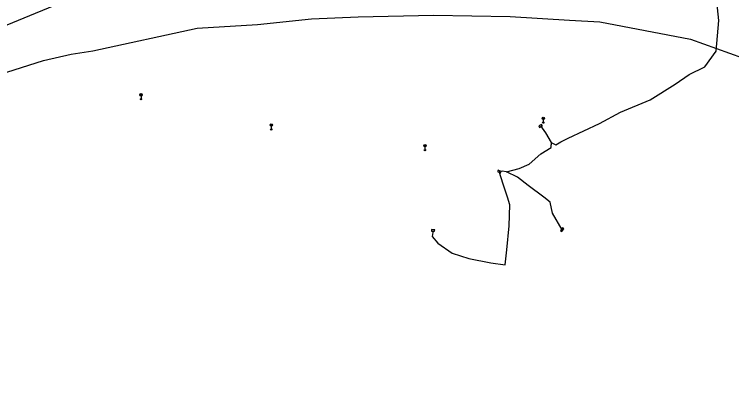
# Model space of a CAD drawing. Extents: x -736911 to -735381, y -1119567 to -1117933.
# Drawn here: x -735743.7 to -735522.2, y -1118250.2 to -1118134.1 of the extents above; entities that cross this region are included whole.
import ezdxf

# ---------------------------------------------------------------- set-up
doc = ezdxf.new("R2010")
doc.units = 0
for name, color, linetype in [('Kabelové skříně NN', 7, 'Continuous'), ('Kabelové vedení NN', 7, 'Continuous'), ('Ochranné pásmo vodojemu', 7, 'Continuous'), ('Osa trasy kynety', 7, 'Continuous'), ('Povrchové znaky VO', 7, 'Continuous')]:
    doc.layers.add(name, color=color, linetype=linetype)

msp = doc.modelspace()

# ---------------------------------------------------------------- linework, layer by layer
at = {"layer": 'Kabelové skříně NN'}
for points in [[(-735580.88, -1118168.15), (-735581.75, -1118168.65), (-735581.5, -1118169.09), (-735580.63, -1118168.59)], [(-735593.38, -1118182.69), (-735594.29, -1118182.27), (-735594.5, -1118182.73), (-735593.59, -1118183.15)], [(-735574.43, -1118200.17), (-735575.04, -1118200.96), (-735574.65, -1118201.27), (-735574.03, -1118200.48)], [(-735614.91, -1118201.18), (-735613.91, -1118201.22), (-735613.89, -1118200.72), (-735614.89, -1118200.68)]]:
    msp.add_lwpolyline(points, close=True, dxfattribs=at)
at = {"layer": 'Kabelové vedení NN'}
for points in [[(-735577.35, -1118174.05), (-735576.47, -1118174.44), (-735574.96, -1118173.52), (-735572.66, -1118172.44), (-735562.97, -1118167.92), (-735556.5, -1118164.42), (-735547.38, -1118160.52), (-735539.65, -1118155.69), (-735535.32, -1118152.73), (-735530.46, -1118150.36), (-735526.96, -1118145.51), (-735526.15, -1118136.04), (-735527.32, -1118124.08)], [(-735581.19, -1118168.62), (-735579.66, -1118170.76), (-735577.89, -1118173.78)], [(-735577.89, -1118173.78), (-735577.87, -1118174.46)], [(-735577.89, -1118173.78), (-735577.35, -1118174.05)], [(-735591.75, -1118182.79), (-735587.82, -1118181.77), (-735584.73, -1118180.46), (-735581.16, -1118177.29), (-735577.87, -1118175.29), (-735577.87, -1118174.46)], [(-735614.4, -1118200.95), (-735614.69, -1118202.85), (-735612.94, -1118204.92), (-735608.46, -1118208.01), (-735603.33, -1118209.65), (-735596.54, -1118210.96), (-735592.09, -1118211.54), (-735591.64, -1118206.91), (-735590.91, -1118199.53), (-735590.73, -1118193.03), (-735591.37, -1118190.62), (-735592.7, -1118186.68), (-735593.94, -1118182.71)], [(-735591.75, -1118182.79), (-735593.07, -1118182.67), (-735593.94, -1118182.71)], [(-735574.54, -1118200.72), (-735577.49, -1118195.59), (-735578.26, -1118192.2), (-735580.18, -1118190.7), (-735585.07, -1118187.02), (-735588.33, -1118184.47), (-735591.75, -1118182.79)]]:
    msp.add_lwpolyline(points, dxfattribs=at)
at = {"layer": 'Ochranné pásmo vodojemu'}
msp.add_lwpolyline([(-735752.92, -1118154.17), (-735734.71, -1118148.39), (-735726.18, -1118146.49), (-735719.49, -1118145.46), (-735687.25, -1118138.36), (-735668.6, -1118137.25), (-735651.91, -1118135.48), (-735637.5, -1118134.86), (-735614.26, -1118134.42), (-735590.58, -1118134.79), (-735572.28, -1118135.96), (-735562.9, -1118136.44), (-735534.93, -1118141.83), (-735514.83, -1118149.06)], dxfattribs=at)
at = {"layer": 'Osa trasy kynety'}
msp.add_lwpolyline([(-735850.7, -1118404.58), (-735854.48, -1118391.25), (-735859.57, -1118371.16), (-735862.33, -1118355.48), (-735863.97, -1118341.2), (-735864.45, -1118326.32), (-735863.07, -1118296.11), (-735856.42, -1118267.45), (-735853.64, -1118259.17), (-735846.06, -1118239.59), (-735835.23, -1118219.65), (-735825.09, -1118204.62), (-735817.94, -1118195.41), (-735809.15, -1118185.84), (-735790.45, -1118165.15), (-735770.79, -1118151.3), (-735751.85, -1118139.77), (-735731.49, -1118131.45), (-735711.02, -1118125.01)], dxfattribs=at)
at = {"layer": 'Povrchové znaky VO'}
for p, q in [((-735704.88, -1118159.29), (-735704.36, -1118158.76)), ((-735704.35, -1118159.28), (-735704.88, -1118158.76)), ((-735704.62, -1118159.4), (-735704.62, -1118160.15)), ((-735580.63, -1118166.55), (-735580.11, -1118166.02)), ((-735580.1, -1118166.54), (-735580.63, -1118166.02)), ((-735580.37, -1118166.66), (-735580.37, -1118167.41)), ((-735664.64, -1118168.64), (-735664.12, -1118168.11)), ((-735664.11, -1118168.64), (-735664.64, -1118168.11)), ((-735664.38, -1118168.75), (-735664.38, -1118169.5)), ((-735617.17, -1118175.03), (-735616.65, -1118174.5)), ((-735616.64, -1118175.02), (-735617.17, -1118174.5)), ((-735616.91, -1118175.14), (-735616.91, -1118175.89))]:
    msp.add_line(p, q, dxfattribs=at)
for centre, radius in [((-735704.62, -1118159.02), 0.375), ((-735704.62, -1118160.35), 0.2), ((-735580.37, -1118166.28), 0.375), ((-735664.38, -1118168.38), 0.375), ((-735664.38, -1118169.7), 0.2), ((-735580.37, -1118167.61), 0.2), ((-735616.91, -1118174.77), 0.375), ((-735616.91, -1118176.09), 0.2)]:
    msp.add_circle(centre, radius, dxfattribs=at)

doc.saveas('drawing.dxf')
